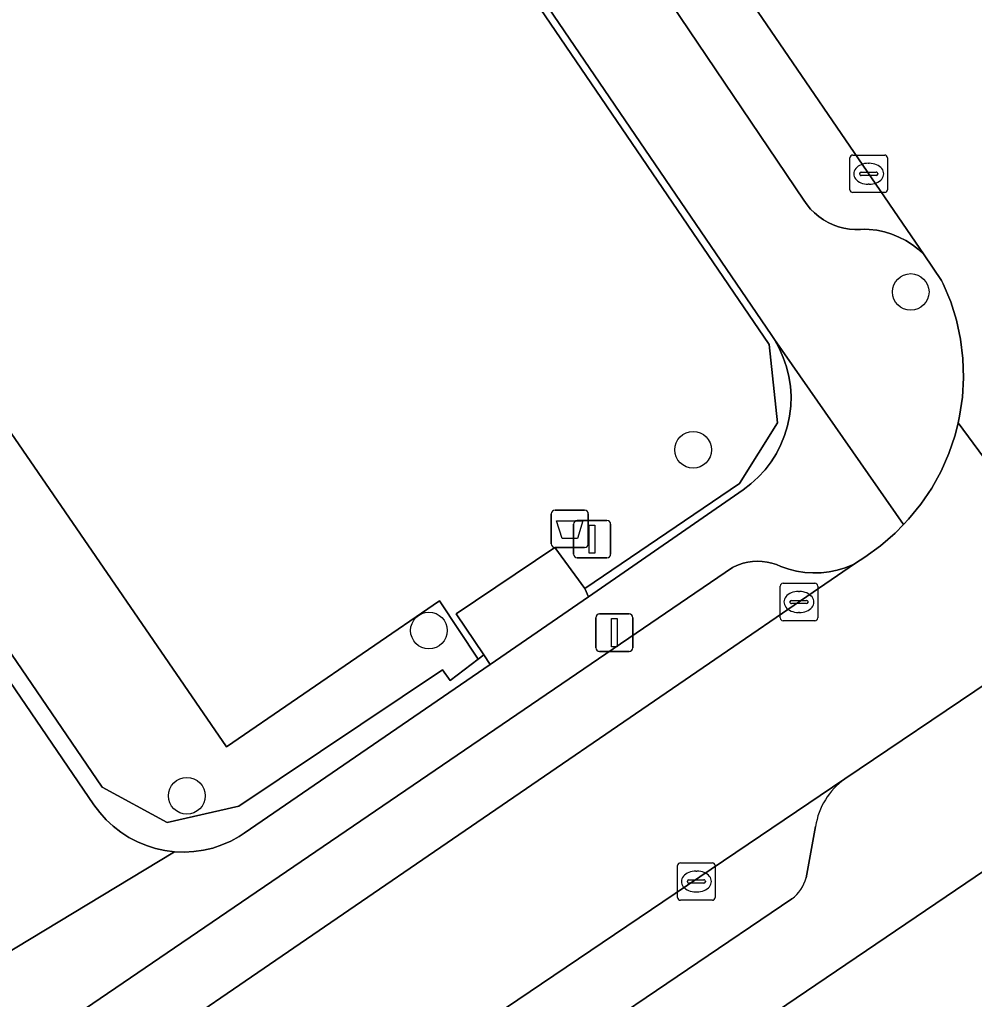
# Model space of a CAD drawing. Extents: x 159279 to 160377, y 384531 to 385888.
# Drawn here: x 159703.24 to 159728.73, y 385329.94 to 385356.09 of the extents above; entities that cross this region are included whole.
import ezdxf

# ---------------------------------------------------------------- set-up
doc = ezdxf.new("R2010")
doc.units = 0
for name, color, linetype in [('IMGEO_Afvalbak', 7, 'Continuous'), ('IMGEO_Boom', 7, 'Continuous'), ('IMGEO_Groenvoorziening', 7, 'Continuous'), ('IMGEO_Haag', 7, 'Continuous'), ('IMGEO_Kolk', 7, 'Continuous'), ('IMGEO_Lichtmast', 7, 'Continuous'), ('IMGEO_Parkeervlak_open', 7, 'Continuous'), ('IMGEO_Rijbaan_lokaal_open', 7, 'Continuous'), ('IMGEO_Verkeersbordpaal', 7, 'Continuous'), ('IMGEO_Voetpad_open', 7, 'Continuous')]:
    doc.layers.add(name, color=color, linetype=linetype)

msp = doc.modelspace()

# ---------------------------------------------------------------- linework, layer by layer
at = {"layer": 'IMGEO_Afvalbak'}
for p, q in [((159717.433, 385342.101), (159717.433, 385342.901)), ((159717.433, 385342.901), (159717.433, 385342.101)), ((159717.533, 385343.001), (159718.323, 385343.001)), ((159718.323, 385343.001), (159717.533, 385343.001)), ((159718.423, 385342.901), (159718.423, 385342.101)), ((159718.423, 385342.101), (159718.423, 385342.901)), ((159718.323, 385342.001), (159717.533, 385342.001)), ((159717.533, 385342.001), (159718.323, 385342.001))]:
    msp.add_line(p, q, dxfattribs=at)
msp.add_lwpolyline([(159717.576, 385342.715), (159718.28, 385342.715), (159718.131, 385342.245), (159717.725, 385342.245), (159717.576, 385342.715)], dxfattribs=at)
for centre, start, end in [((159717.533, 385342.901), 90, 180), ((159717.533, 385342.901), 90, 180), ((159718.323, 385342.901), 0, 90), ((159718.323, 385342.901), 360, 90), ((159717.533, 385342.101), 180, 270), ((159717.533, 385342.101), 180, 270), ((159718.323, 385342.101), 270, 0), ((159718.323, 385342.101), 270, 0)]:
    msp.add_arc(centre, 0.1, start, end, dxfattribs=at)
at = {"layer": 'IMGEO_Boom'}
for centre in [(159727.032, 385348.823), (159721.222, 385344.61), (159714.165, 385339.786), (159707.701, 385335.374)]:
    msp.add_circle(centre, 0.489, dxfattribs=at)
at = {"layer": 'IMGEO_Groenvoorziening'}
for points in [[(159703.705, 385376.096), (159701.716, 385377.258), (159699.719, 385376.901), (159686.722, 385368.883), (159686.593, 385368.957), (159686.999, 385368.365), (159708.759, 385336.684), (159714.449, 385340.582), (159715.481, 385339.021), (159715.632, 385339.134), (159714.893, 385340.235), (159717.528, 385342.002), (159718.332, 385340.911), (159722.458, 385343.708), (159723.477, 385345.334), (159723.255, 385347.425)], [(159715.481, 385339.021), (159714.449, 385340.582), (159708.759, 385336.684), (159686.999, 385368.365), (159685.379, 385366.877), (159685.662, 385364.606), (159705.436, 385335.608), (159707.176, 385334.664), (159709.088, 385335.095), (159714.53, 385338.74), (159714.733, 385338.455)], [(159729.025, 385333.402), (159714.414, 385323.498), (159716.416, 385320.539), (159730.231, 385300.25), (159737.36, 385289.798), (159746.565, 385304.054), (159746.756, 385304.076), (159748.302, 385305.185), (159747.948, 385305.703)]]:
    msp.add_lwpolyline(points, close=True, dxfattribs=at)
for points in [[(159703.705, 385376.096), (159723.255, 385347.425), (159723.477, 385345.334), (159722.458, 385343.708), (159718.332, 385340.911), (159718.431, 385340.687), (159722.554, 385343.542), (159722.766, 385343.703), (159722.962, 385343.882), (159723.142, 385344.077), (159723.303, 385344.288), (159723.445, 385344.513), (159723.567, 385344.75), (159723.666, 385344.996), (159723.744, 385345.25), (159723.798, 385345.51), (159723.829, 385345.774), (159723.836, 385346.04), (159723.819, 385346.305), (159723.779, 385346.568), (159723.716, 385346.826), (159723.629, 385347.077), (159723.521, 385347.32), (159723.391, 385347.552), (159723.322, 385347.658), (159703.712, 385376.424)], [(159685.148, 385364.582), (159705.222, 385335.135), (159705.376, 385334.928), (159705.547, 385334.736), (159705.735, 385334.561), (159705.938, 385334.402), (159706.155, 385334.262), (159706.383, 385334.143), (159706.621, 385334.044), (159706.866, 385333.967), (159707.118, 385333.912), (159707.373, 385333.879), (159707.631, 385333.87), (159707.888, 385333.884), (159708.143, 385333.92), (159708.393, 385333.979), (159708.638, 385334.061), (159708.874, 385334.163), (159709.1, 385334.287), (159709.236, 385334.375), (159715.805, 385338.876), (159715.632, 385339.134), (159715.481, 385339.021), (159714.733, 385338.455), (159714.53, 385338.74), (159709.088, 385335.095), (159707.176, 385334.664), (159705.436, 385335.608), (159685.662, 385364.606)]]:
    msp.add_lwpolyline(points, dxfattribs=at)
at = {"layer": 'IMGEO_Haag'}
msp.add_lwpolyline([(159685.148, 385364.582), (159705.222, 385335.135), (159705.376, 385334.928), (159705.547, 385334.736), (159705.735, 385334.561), (159705.938, 385334.402), (159706.155, 385334.262), (159706.383, 385334.143), (159706.621, 385334.044), (159706.866, 385333.967), (159707.118, 385333.912), (159707.373, 385333.879), (159707.631, 385333.87), (159707.888, 385333.884), (159708.143, 385333.92), (159708.393, 385333.979), (159708.638, 385334.061), (159708.874, 385334.163), (159709.1, 385334.287), (159709.236, 385334.375), (159715.805, 385338.876), (159715.632, 385339.134), (159715.481, 385339.021), (159714.733, 385338.455), (159714.53, 385338.74), (159709.088, 385335.095), (159707.176, 385334.664), (159705.436, 385335.608), (159685.662, 385364.606)], dxfattribs=at)
at = {"layer": 'IMGEO_Kolk'}
for p, q in [((159725.41, 385351.552), (159725.41, 385352.404)), ((159725.485, 385352.478), (159726.337, 385352.478)), ((159725.898, 385352.258), (159725.923, 385352.258)), ((159726.411, 385352.404), (159726.411, 385351.552)), ((159725.712, 385352.021), (159726.11, 385352.021)), ((159725.669, 385351.972), (159725.669, 385351.984)), ((159726.107, 385351.935), (159725.709, 385351.935)), ((159726.153, 385351.984), (159726.153, 385351.972)), ((159726.337, 385351.478), (159725.485, 385351.478)), ((159725.921, 385351.698), (159725.896, 385351.698)), ((159723.622, 385341.047), (159724.474, 385341.047)), ((159723.547, 385340.121), (159723.547, 385340.973)), ((159724.035, 385340.827), (159724.06, 385340.827)), ((159724.548, 385340.973), (159724.548, 385340.121)), ((159723.806, 385340.541), (159723.806, 385340.553)), ((159724.244, 385340.504), (159723.846, 385340.504)), ((159723.849, 385340.59), (159724.247, 385340.59)), ((159724.29, 385340.553), (159724.29, 385340.541)), ((159724.058, 385340.267), (159724.033, 385340.267)), ((159724.474, 385340.047), (159723.622, 385340.047)), ((159720.808, 385332.66), (159720.808, 385333.512)), ((159720.883, 385333.586), (159721.735, 385333.586)), ((159721.809, 385333.512), (159721.809, 385332.66)), ((159721.296, 385333.366), (159721.321, 385333.366)), ((159721.067, 385333.08), (159721.067, 385333.092)), ((159721.505, 385333.043), (159721.107, 385333.043)), ((159721.11, 385333.129), (159721.508, 385333.129)), ((159721.551, 385333.092), (159721.551, 385333.08)), ((159721.319, 385332.806), (159721.294, 385332.806)), ((159721.735, 385332.586), (159720.883, 385332.586))]:
    msp.add_line(p, q, dxfattribs=at)
for points in [[(159725.41, 385351.552), (159725.41, 385352.404)], [(159725.485, 385352.478), (159726.337, 385352.478)], [(159726.411, 385352.404), (159726.411, 385351.552)], [(159726.337, 385351.478), (159725.485, 385351.478)], [(159723.622, 385341.047), (159724.474, 385341.047)], [(159723.547, 385340.121), (159723.547, 385340.973)], [(159724.548, 385340.973), (159724.548, 385340.121)], [(159724.474, 385340.047), (159723.622, 385340.047)], [(159720.808, 385332.66), (159720.808, 385333.512)], [(159720.883, 385333.586), (159721.735, 385333.586)], [(159721.809, 385333.512), (159721.809, 385332.66)], [(159721.735, 385332.586), (159720.883, 385332.586)]]:
    msp.add_lwpolyline(points, dxfattribs=at)
for centre, radius, start, end in [((159725.487, 385352.402), 0.0765, 91.552, 178.448), ((159725.487, 385352.402), 0.0765, 91.552, 178.448), ((159726.335, 385352.402), 0.0765, 1.552, 88.448), ((159726.335, 385352.402), 0.0765, 1.552, 88.448), ((159725.709, 385351.981), 0.0403, 85.8775, 175.7526), ((159726.114, 385351.983), 0.0386, 1.7309, 96.639), ((159725.706, 385351.971), 0.0366, 178.938, 274.7102), ((159726.11, 385351.978), 0.043, 264.8664, 352.4533), ((159725.487, 385351.554), 0.0765, 181.552, 268.448), ((159725.487, 385351.554), 0.0765, 181.552, 268.448), ((159726.335, 385351.554), 0.0765, 271.552, 358.448), ((159726.335, 385351.554), 0.0765, 271.552, 358.448), ((159723.624, 385340.971), 0.0765, 91.552, 178.448), ((159723.624, 385340.971), 0.0765, 91.552, 178.448), ((159724.472, 385340.971), 0.0765, 1.552, 88.448), ((159724.472, 385340.971), 0.0765, 1.552, 88.448), ((159723.846, 385340.55), 0.0403, 85.8775, 175.7526), ((159723.843, 385340.54), 0.0366, 178.938, 274.7102), ((159724.247, 385340.547), 0.043, 264.8664, 352.4533), ((159724.251, 385340.552), 0.0386, 1.7309, 96.639), ((159723.624, 385340.123), 0.0765, 181.552, 268.448), ((159723.624, 385340.123), 0.0765, 181.552, 268.448), ((159724.472, 385340.123), 0.0765, 271.552, 358.448), ((159724.472, 385340.123), 0.0765, 271.552, 358.448), ((159720.885, 385333.51), 0.0765, 91.552, 178.448), ((159720.885, 385333.51), 0.0765, 91.552, 178.448), ((159721.733, 385333.51), 0.0765, 1.552, 88.448), ((159721.733, 385333.51), 0.0765, 1.552, 88.448), ((159721.107, 385333.089), 0.0403, 85.8775, 175.7526), ((159721.104, 385333.079), 0.0366, 178.938, 274.7102), ((159721.508, 385333.086), 0.043, 264.8664, 352.4533), ((159721.512, 385333.091), 0.0386, 1.7309, 96.639), ((159720.885, 385332.662), 0.0765, 181.552, 268.448), ((159720.885, 385332.662), 0.0765, 181.552, 268.448), ((159721.733, 385332.662), 0.0765, 271.552, 358.448), ((159721.733, 385332.662), 0.0765, 271.552, 358.448)]:
    msp.add_arc(centre, radius, start, end, dxfattribs=at)
for centre, major_axis, ratio, start_param, end_param in [((159725.897, 385351.978), (-0.387, 0.002), 0.722429, 4.712389, 7.853982), ((159725.922, 385351.978), (-0.39, 0.002), 0.717154, 1.570796, 4.712389), ((159724.034, 385340.547), (-0.387, 0.002), 0.722429, 4.712389, 7.853982), ((159724.059, 385340.547), (-0.39, 0.002), 0.717154, 1.570796, 4.712389), ((159721.295, 385333.086), (-0.387, 0.002), 0.722429, 4.712389, 7.853982), ((159721.32, 385333.086), (-0.39, 0.002), 0.717154, 1.570796, 4.712389)]:
    msp.add_ellipse(centre, major_axis=major_axis, ratio=ratio, start_param=start_param, end_param=end_param, dxfattribs=at)
at = {"layer": 'IMGEO_Lichtmast'}
for p, q in [((159718.724, 385340.228), (159719.514, 385340.228)), ((159719.514, 385340.228), (159718.724, 385340.228)), ((159718.624, 385339.328), (159718.624, 385340.128)), ((159718.624, 385340.128), (159718.624, 385339.328)), ((159719.614, 385340.128), (159719.614, 385339.328)), ((159719.614, 385339.328), (159719.614, 385340.128)), ((159719.514, 385339.228), (159718.724, 385339.228)), ((159718.724, 385339.228), (159719.514, 385339.228))]:
    msp.add_line(p, q, dxfattribs=at)
msp.add_lwpolyline([(159719.044, 385340.103), (159719.194, 385340.103), (159719.194, 385339.353), (159719.044, 385339.353), (159719.044, 385340.103)], dxfattribs=at)
for centre, start, end in [((159718.724, 385340.128), 90, 180), ((159718.724, 385340.128), 90, 180), ((159719.514, 385340.128), 0, 90), ((159719.514, 385340.128), 360, 90), ((159718.724, 385339.328), 180, 270), ((159718.724, 385339.328), 180, 270), ((159719.514, 385339.328), 270, 0), ((159719.514, 385339.328), 270, 0)]:
    msp.add_arc(centre, 0.1, start, end, dxfattribs=at)
at = {"layer": 'IMGEO_Parkeervlak_open'}
for points in [[(159708.374, 385374.674), (159724.182, 385351.275), (159724.266, 385351.152), (159724.36, 385351.038), (159724.464, 385350.932), (159724.578, 385350.836), (159724.699, 385350.75), (159724.828, 385350.676), (159724.963, 385350.613), (159725.102, 385350.563), (159725.246, 385350.525), (159725.393, 385350.5), (159725.541, 385350.489), (159725.689, 385350.491), (159725.794, 385350.5), (159725.925, 385350.494), (159726.129, 385350.469), (159726.331, 385350.426), (159726.528, 385350.365), (159726.719, 385350.287), (159726.902, 385350.193), (159727.076, 385350.082), (159727.239, 385349.956), (159727.39, 385349.816), (159716.405, 385365.872)], [(159695.049, 385320.701), (159696.227, 385321.507), (159725.559, 385341.58)], [(159725.559, 385341.58), (159725.48, 385341.542), (159725.278, 385341.461), (159725.068, 385341.398), (159724.855, 385341.354), (159724.638, 385341.329), (159724.419, 385341.323), (159724.201, 385341.337), (159723.985, 385341.371), (159723.773, 385341.424), (159723.567, 385341.495), (159723.447, 385341.545), (159723.324, 385341.585), (159723.197, 385341.613), (159723.068, 385341.63), (159722.939, 385341.635), (159722.809, 385341.629), (159722.681, 385341.611), (159722.554, 385341.582), (159722.431, 385341.541), (159722.312, 385341.49), (159722.272, 385341.47), (159702.818, 385328.211), (159696.638, 385323.998)], [(159725.274, 385335.826), (159712.008, 385326.864)], [(159724.237, 385333.185), (159724.492, 385334.554)], [(159715.497, 385326.968), (159723.859, 385332.621)]]:
    msp.add_lwpolyline(points, dxfattribs=at)
for centre, radius, start, end in [((159726.37, 385334.276), 1.899, 125.2664, 171.5689), ((159723.189, 385333.479), 1.089, 308.0019, 344.3371)]:
    msp.add_arc(centre, radius, start, end, dxfattribs=at)
at = {"layer": 'IMGEO_Rijbaan_lokaal_open'}
for points in [[(159726.25, 385360.135), (159725.924, 385360.46), (159722.462, 385365.352), (159715.679, 385375.524), (159712.184, 385380.601), (159711.91, 385381), (159711.721, 385381.382), (159707.69, 385378.858), (159708.365, 385377.929), (159712.078, 385372.407), (159716.405, 385365.872), (159727.39, 385349.816), (159727.858, 385349.133), (159727.902, 385349.041), (159728.099, 385348.563), (159728.252, 385348.069), (159728.361, 385347.563), (159728.424, 385347.05), (159728.441, 385346.533), (159728.412, 385346.016), (159728.337, 385345.504), (159728.295, 385345.329), (159732.91, 385339.081)], [(159732.91, 385339.081), (159728.295, 385345.329), (159728.216, 385345.002), (159728.051, 385344.511), (159727.843, 385344.038), (159727.593, 385343.585), (159727.304, 385343.156), (159726.977, 385342.755), (159726.842, 385342.616), (159726.617, 385342.384), (159726.224, 385342.047), (159725.803, 385341.747), (159725.559, 385341.58), (159696.227, 385321.507), (159698.713, 385317.882), (159709.46, 385325.156), (159712.008, 385326.864), (159725.274, 385335.826)], [(159725.274, 385335.826), (159729.126, 385338.422)]]:
    msp.add_lwpolyline(points, dxfattribs=at)
at = {"layer": 'IMGEO_Verkeersbordpaal'}
for p, q in [((159718.029, 385341.824), (159718.029, 385342.624)), ((159718.029, 385342.624), (159718.029, 385341.824)), ((159718.129, 385342.724), (159718.919, 385342.724)), ((159718.919, 385342.724), (159718.129, 385342.724)), ((159719.019, 385342.624), (159719.019, 385341.824)), ((159719.019, 385341.824), (159719.019, 385342.624)), ((159718.919, 385341.724), (159718.129, 385341.724)), ((159718.129, 385341.724), (159718.919, 385341.724))]:
    msp.add_line(p, q, dxfattribs=at)
msp.add_lwpolyline([(159718.449, 385342.599), (159718.599, 385342.599), (159718.599, 385341.849), (159718.449, 385341.849), (159718.449, 385342.599)], dxfattribs=at)
for centre, start, end in [((159718.129, 385342.624), 90, 180), ((159718.129, 385342.624), 90, 180), ((159718.919, 385342.624), 0, 90), ((159718.919, 385342.624), 360, 90), ((159718.129, 385341.824), 180, 270), ((159718.129, 385341.824), 180, 270), ((159718.919, 385341.824), 270, 0), ((159718.919, 385341.824), 270, 0)]:
    msp.add_arc(centre, 0.1, start, end, dxfattribs=at)
at = {"layer": 'IMGEO_Voetpad_open'}
for points in [[(159703.712, 385376.424), (159723.322, 385347.658), (159723.391, 385347.552), (159726.842, 385342.616), (159726.977, 385342.755), (159727.304, 385343.156), (159727.593, 385343.585), (159727.843, 385344.038), (159728.051, 385344.511), (159728.216, 385345.002), (159728.295, 385345.329), (159728.337, 385345.504), (159728.412, 385346.016), (159728.441, 385346.533), (159728.424, 385347.05), (159728.361, 385347.563), (159728.252, 385348.069), (159728.099, 385348.563)], [(159728.099, 385348.563), (159727.902, 385349.041), (159727.858, 385349.133), (159727.39, 385349.816), (159727.239, 385349.956), (159727.076, 385350.082), (159726.902, 385350.193), (159726.719, 385350.287), (159726.528, 385350.365), (159726.331, 385350.426), (159726.129, 385350.469), (159725.925, 385350.494), (159725.794, 385350.5), (159725.689, 385350.491), (159725.541, 385350.489), (159725.393, 385350.5), (159725.246, 385350.525), (159725.102, 385350.563), (159724.963, 385350.613), (159724.828, 385350.676), (159724.699, 385350.75), (159724.578, 385350.836), (159724.464, 385350.932), (159724.36, 385351.038), (159724.266, 385351.152), (159724.182, 385351.275), (159708.374, 385374.674)], [(159701.579, 385330.379), (159707.373, 385333.879), (159707.118, 385333.912), (159706.866, 385333.967), (159706.621, 385334.044), (159706.383, 385334.143), (159706.155, 385334.262), (159705.938, 385334.402), (159705.735, 385334.561), (159705.547, 385334.736), (159705.376, 385334.928), (159705.222, 385335.135), (159685.148, 385364.582)], [(159722.272, 385341.47), (159722.312, 385341.49), (159722.431, 385341.541), (159722.554, 385341.582), (159722.681, 385341.611), (159722.809, 385341.629), (159722.939, 385341.635), (159723.068, 385341.63), (159723.197, 385341.613), (159723.324, 385341.585), (159723.447, 385341.545), (159723.567, 385341.495), (159723.773, 385341.424), (159723.985, 385341.371), (159724.201, 385341.337), (159724.419, 385341.323), (159724.638, 385341.329), (159724.855, 385341.354), (159725.068, 385341.398), (159725.278, 385341.461), (159725.48, 385341.542), (159725.559, 385341.58), (159725.803, 385341.747), (159726.224, 385342.047), (159726.617, 385342.384), (159726.842, 385342.616), (159723.391, 385347.552), (159723.521, 385347.32), (159723.629, 385347.077), (159723.716, 385346.826), (159723.779, 385346.568), (159723.819, 385346.305), (159723.836, 385346.04), (159723.829, 385345.774), (159723.798, 385345.51), (159723.744, 385345.25), (159723.666, 385344.996), (159723.567, 385344.75), (159723.445, 385344.513), (159723.303, 385344.288), (159723.142, 385344.077), (159722.962, 385343.882), (159722.766, 385343.703), (159722.554, 385343.542), (159718.431, 385340.687), (159715.805, 385338.876), (159709.236, 385334.375), (159709.1, 385334.287), (159708.874, 385334.163), (159708.638, 385334.061), (159708.393, 385333.979), (159708.143, 385333.92), (159707.888, 385333.884), (159707.631, 385333.87), (159707.373, 385333.879), (159701.579, 385330.379)], [(159696.638, 385323.998), (159702.818, 385328.211), (159722.272, 385341.47)], [(159646.28, 385277.237), (159650.265, 385279.932), (159654.494, 385282.806), (159655.332, 385283.375), (159658.723, 385285.679), (159662.952, 385288.553), (159667.182, 385291.427), (159671.678, 385294.482), (159676.218, 385297.567), (159680.758, 385300.652), (159685.297, 385303.736), (159689.837, 385306.821), (159692.795, 385308.831), (159694.383, 385309.911), (159701.558, 385314.809), (159709.215, 385319.967), (159714.414, 385323.498), (159729.025, 385333.402), (159729.126, 385338.422), (159725.274, 385335.826)], [(159724.492, 385334.554), (159724.237, 385333.185)], [(159723.859, 385332.621), (159715.497, 385326.968)]]:
    msp.add_lwpolyline(points, dxfattribs=at)
msp.add_lwpolyline([(159715.805, 385338.876), (159718.431, 385340.687), (159718.332, 385340.911), (159717.528, 385342.002), (159714.893, 385340.235), (159715.632, 385339.134)], close=True, dxfattribs=at)
for centre, radius, start, end in [((159726.37, 385334.276), 1.899, 125.2664, 171.5689), ((159723.189, 385333.479), 1.089, 308.0019, 344.3371)]:
    msp.add_arc(centre, radius, start, end, dxfattribs=at)

doc.saveas('drawing.dxf')
